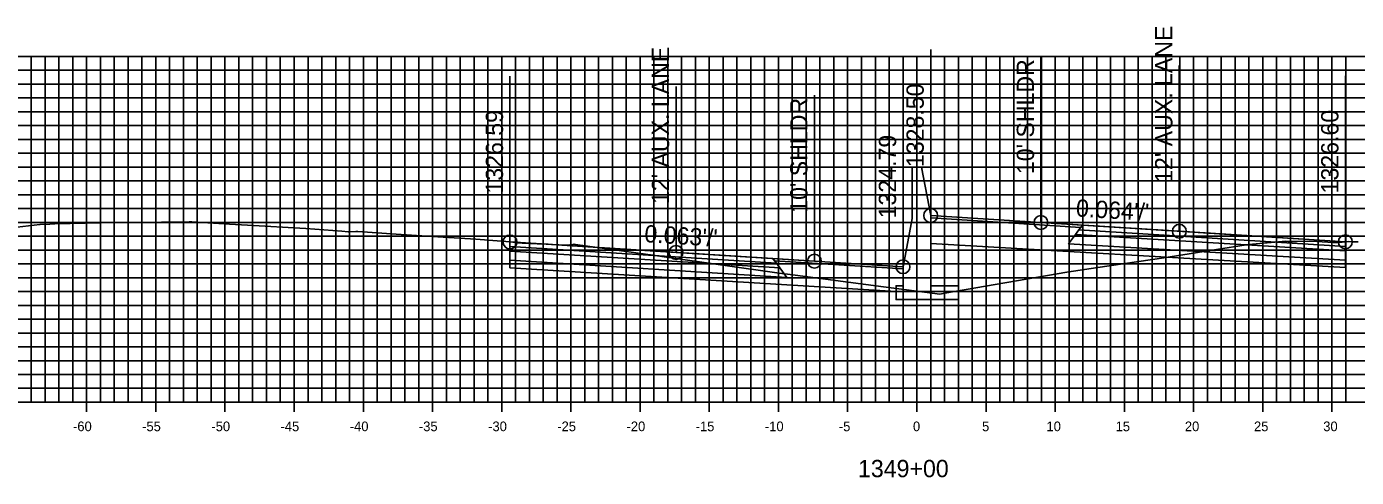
# Model space of a CAD drawing. Extents: x 674939 to 678919, y 750652 to 765176.
# Drawn here: x 678674.2 to 678770.3, y 753347.1 to 753379.7 of the extents above; entities that cross this region are included whole.
import ezdxf

# ---------------------------------------------------------------- set-up
doc = ezdxf.new("R2010")
doc.units = 0
for name, color, linetype in [('R_Alt Surface', 7, 'Continuous'), ('R_Axis', 7, 'Continuous'), ('R_Axis Annot', 7, 'Continuous'), ('R_Exist Surface', 7, 'Continuous'), ('R_Fin Surface', 7, 'Continuous'), ('R_Grid', 7, 'Continuous'), ('R_No Plot', 7, 'Continuous'), ('R_Proposed Road', 7, 'Continuous'), ('R_Xsect Elev', 7, 'Continuous'), ('R_Xsect Slope', 7, 'Continuous')]:
    doc.layers.add(name, color=color, linetype=linetype)

msp = doc.modelspace()

# ---------------------------------------------------------------- linework, layer by layer
at = {"layer": 'R_Alt Surface'}
for points in [[(678769.501, 753363.817), (678769.501, 753363.487), (678750.001, 753364.674), (678750.251, 753365.014)], [(678709.128, 753363.806), (678709.128, 753363.476), (678728.628, 753362.258), (678728.378, 753362.598)], [(678769.501, 753363.487), (678769.501, 753362.827), (678749.501, 753363.994), (678750.001, 753364.674)], [(678709.128, 753363.476), (678709.128, 753362.816), (678729.128, 753361.578), (678728.628, 753362.258)]]:
    msp.add_lwpolyline(points, close=True, dxfattribs=at)
for points in [[(678749.501, 753363.454), (678739.533, 753364.036)], [(678709.128, 753362.816), (678709.128, 753362.276), (678729.128, 753361.038)], [(678769.501, 753362.827), (678769.502, 753362.287), (678749.501, 753363.454)], [(678729.128, 753361.038), (678737.033, 753360.548)]]:
    msp.add_lwpolyline(points, dxfattribs=at)
at = {"layer": 'R_Axis'}
for p, q in [((678678.533, 753351.851), (678678.533, 753353.251)), ((678683.533, 753351.851), (678683.533, 753353.251)), ((678688.533, 753351.851), (678688.533, 753353.251)), ((678693.533, 753351.851), (678693.533, 753353.251)), ((678698.533, 753351.851), (678698.533, 753353.251)), ((678703.533, 753351.851), (678703.533, 753353.251)), ((678708.533, 753351.851), (678708.533, 753353.251)), ((678713.533, 753351.851), (678713.533, 753353.251)), ((678718.533, 753351.851), (678718.533, 753353.251)), ((678723.533, 753351.851), (678723.533, 753353.251)), ((678728.533, 753351.851), (678728.533, 753353.251)), ((678733.533, 753351.851), (678733.533, 753353.251)), ((678738.533, 753351.851), (678738.533, 753353.251)), ((678743.533, 753351.851), (678743.533, 753353.251)), ((678748.533, 753351.851), (678748.533, 753353.251)), ((678753.533, 753351.851), (678753.533, 753353.251)), ((678758.533, 753351.851), (678758.533, 753353.251)), ((678763.533, 753351.851), (678763.533, 753353.251)), ((678768.533, 753351.851), (678768.533, 753353.251)), ((678638.533, 753352.551), (678838.533, 753352.551))]:
    msp.add_line(p, q, dxfattribs=at)
at = {"layer": 'R_Exist Surface'}
msp.add_lwpolyline([(678671.841, 753365.006), (678675.148, 753365.391), (678675.167, 753365.389), (678675.877, 753365.426), (678676.23, 753365.447), (678679.534, 753365.526), (678681.075, 753365.554), (678683.938, 753365.568), (678684.33, 753365.571), (678685.087, 753365.558), (678685.379, 753365.558), (678685.939, 753365.585), (678686.066, 753365.592), (678686.112, 753365.594), (678686.131, 753365.595), (678688.864, 753365.426), (678690.593, 753365.337), (678693.942, 753365.132), (678694.368, 753365.1), (678696.969, 753364.912), (678697.438, 753364.874), (678697.532, 753364.867), (678697.992, 753364.886), (678698.132, 753364.892), (678700.9, 753364.702), (678703.11, 753364.561), (678706.65, 753364.344), (678708.508, 753364.202), (678708.841, 753364.171), (678709.128, 753364.136), (678709.155, 753364.134), (678709.643, 753364.076), (678710.002, 753364.052), (678711.089, 753363.996), (678711.267, 753363.991), (678711.889, 753363.983), (678712.2, 753363.964), (678713.134, 753363.896), (678713.222, 753363.904), (678713.69, 753363.956), (678713.734, 753363.966), (678713.812, 753363.951), (678713.856, 753363.946), (678719.456, 753363.183), (678720.613, 753363.019), (678728.592, 753361.884), (678729.379, 753361.773), (678736.12, 753360.887), (678740.182, 753360.356), (678740.567, 753360.423), (678749.361, 753361.944), (678751.612, 753362.278), (678756.391, 753362.999), (678760.19, 753363.587), (678762.322, 753363.92), (678762.799, 753363.969), (678765.199, 753364.197), (678765.336, 753364.179), (678765.556, 753364.162), (678765.969, 753364.17), (678766.756, 753364.193), (678767.445, 753364.165), (678768.625, 753364.1), (678769.019, 753364.109), (678769.275, 753364.116), (678769.501, 753364.147), (678769.538, 753364.152), (678769.762, 753364.158), (678770.025, 753364.143), (678770.156, 753364.157), (678770.418, 753364.14)], dxfattribs=at)
at = {"layer": 'R_Fin Surface'}
for points in [[(678769.501, 753364.147), (678757.501, 753364.91), (678747.501, 753365.545), (678739.533, 753366.051)], [(678737.533, 753362.344), (678731.128, 753362.748), (678721.128, 753363.379), (678709.128, 753364.136)]]:
    msp.add_lwpolyline(points, dxfattribs=at)
for points in [[(678750.383, 753365.194), (678739.533, 753365.891), (678739.533, 753366.051), (678750.501, 753365.354)], [(678769.501, 753364.147), (678769.501, 753363.817), (678750.251, 753365.014), (678750.501, 753365.354)], [(678709.128, 753364.136), (678709.128, 753363.806), (678728.378, 753362.598), (678728.128, 753362.938)], [(678728.245, 753362.777), (678737.533, 753362.184), (678737.533, 753362.344), (678728.128, 753362.938)]]:
    msp.add_lwpolyline(points, close=True, dxfattribs=at)
at = {"layer": 'R_Grid'}
for p, q in [((678638.533, 753377.551), (678838.533, 753377.551)), ((678674.533, 753352.551), (678674.533, 753377.551)), ((678675.533, 753352.551), (678675.533, 753377.551)), ((678676.533, 753352.551), (678676.533, 753377.551)), ((678677.533, 753352.551), (678677.533, 753377.551)), ((678678.533, 753352.551), (678678.533, 753377.551)), ((678679.533, 753352.551), (678679.533, 753377.551)), ((678680.533, 753352.551), (678680.533, 753377.551)), ((678681.533, 753352.551), (678681.533, 753377.551)), ((678682.533, 753352.551), (678682.533, 753377.551)), ((678683.533, 753352.551), (678683.533, 753377.551)), ((678684.533, 753352.551), (678684.533, 753377.551)), ((678685.533, 753352.551), (678685.533, 753377.551)), ((678686.533, 753352.551), (678686.533, 753377.551)), ((678687.533, 753352.551), (678687.533, 753377.551)), ((678688.533, 753352.551), (678688.533, 753377.551)), ((678689.533, 753352.551), (678689.533, 753377.551)), ((678690.533, 753352.551), (678690.533, 753377.551)), ((678691.533, 753352.551), (678691.533, 753377.551)), ((678692.533, 753352.551), (678692.533, 753377.551)), ((678693.533, 753352.551), (678693.533, 753377.551)), ((678694.533, 753352.551), (678694.533, 753377.551)), ((678695.533, 753352.551), (678695.533, 753377.551)), ((678696.533, 753352.551), (678696.533, 753377.551)), ((678697.533, 753352.551), (678697.533, 753377.551)), ((678698.533, 753352.551), (678698.533, 753377.551)), ((678699.533, 753352.551), (678699.533, 753377.551)), ((678700.533, 753352.551), (678700.533, 753377.551)), ((678701.533, 753352.551), (678701.533, 753377.551)), ((678702.533, 753352.551), (678702.533, 753377.551)), ((678703.533, 753352.551), (678703.533, 753377.551)), ((678704.533, 753352.551), (678704.533, 753377.551)), ((678705.533, 753352.551), (678705.533, 753377.551)), ((678706.533, 753352.551), (678706.533, 753377.551)), ((678707.533, 753352.551), (678707.533, 753377.551)), ((678708.533, 753352.551), (678708.533, 753377.551)), ((678709.533, 753352.551), (678709.533, 753377.551)), ((678710.533, 753352.551), (678710.533, 753377.551)), ((678711.533, 753352.551), (678711.533, 753377.551)), ((678712.533, 753352.551), (678712.533, 753377.551)), ((678713.533, 753352.551), (678713.533, 753377.551)), ((678714.533, 753352.551), (678714.533, 753377.551)), ((678715.533, 753352.551), (678715.533, 753377.551)), ((678716.533, 753352.551), (678716.533, 753377.551)), ((678717.533, 753352.551), (678717.533, 753377.551)), ((678718.533, 753352.551), (678718.533, 753377.551)), ((678719.533, 753352.551), (678719.533, 753377.551)), ((678720.533, 753352.551), (678720.533, 753377.551)), ((678721.533, 753352.551), (678721.533, 753377.551)), ((678722.533, 753352.551), (678722.533, 753377.551)), ((678723.533, 753352.551), (678723.533, 753377.551)), ((678724.533, 753352.551), (678724.533, 753377.551)), ((678725.533, 753352.551), (678725.533, 753377.551)), ((678726.533, 753352.551), (678726.533, 753377.551)), ((678727.533, 753352.551), (678727.533, 753377.551)), ((678728.533, 753352.551), (678728.533, 753377.551)), ((678729.533, 753352.551), (678729.533, 753377.551)), ((678730.533, 753352.551), (678730.533, 753377.551)), ((678731.533, 753352.551), (678731.533, 753377.551)), ((678732.533, 753352.551), (678732.533, 753377.551)), ((678733.533, 753352.551), (678733.533, 753377.551)), ((678734.533, 753352.551), (678734.533, 753377.551)), ((678735.533, 753352.551), (678735.533, 753377.551)), ((678736.533, 753352.551), (678736.533, 753377.551)), ((678737.533, 753352.551), (678737.533, 753377.551)), ((678738.533, 753352.551), (678738.533, 753377.551)), ((678739.533, 753352.551), (678739.533, 753377.551)), ((678740.533, 753352.551), (678740.533, 753377.551)), ((678741.533, 753352.551), (678741.533, 753377.551)), ((678742.533, 753352.551), (678742.533, 753377.551)), ((678743.533, 753352.551), (678743.533, 753377.551)), ((678744.533, 753352.551), (678744.533, 753377.551)), ((678745.533, 753352.551), (678745.533, 753377.551)), ((678746.533, 753352.551), (678746.533, 753377.551)), ((678747.533, 753352.551), (678747.533, 753377.551)), ((678748.533, 753352.551), (678748.533, 753377.551)), ((678749.533, 753352.551), (678749.533, 753377.551)), ((678750.533, 753352.551), (678750.533, 753377.551)), ((678751.533, 753352.551), (678751.533, 753377.551)), ((678752.533, 753352.551), (678752.533, 753377.551)), ((678753.533, 753352.551), (678753.533, 753377.551)), ((678754.533, 753352.551), (678754.533, 753377.551)), ((678755.533, 753352.551), (678755.533, 753377.551)), ((678756.533, 753352.551), (678756.533, 753377.551)), ((678757.533, 753352.551), (678757.533, 753377.551)), ((678758.533, 753352.551), (678758.533, 753377.551)), ((678759.533, 753352.551), (678759.533, 753377.551)), ((678760.533, 753352.551), (678760.533, 753377.551)), ((678761.533, 753352.551), (678761.533, 753377.551)), ((678762.533, 753352.551), (678762.533, 753377.551)), ((678763.533, 753352.551), (678763.533, 753377.551)), ((678764.533, 753352.551), (678764.533, 753377.551)), ((678765.533, 753352.551), (678765.533, 753377.551)), ((678766.533, 753352.551), (678766.533, 753377.551)), ((678767.533, 753352.551), (678767.533, 753377.551)), ((678768.533, 753352.551), (678768.533, 753377.551)), ((678769.533, 753352.551), (678769.533, 753377.551)), ((678638.533, 753376.551), (678838.533, 753376.551)), ((678638.533, 753375.551), (678838.533, 753375.551)), ((678638.533, 753374.551), (678838.533, 753374.551)), ((678638.533, 753373.551), (678838.533, 753373.551)), ((678638.533, 753372.551), (678838.533, 753372.551)), ((678638.533, 753371.551), (678838.533, 753371.551)), ((678638.533, 753370.551), (678838.533, 753370.551)), ((678638.533, 753369.551), (678838.533, 753369.551)), ((678638.533, 753368.551), (678838.533, 753368.551)), ((678638.533, 753367.551), (678838.533, 753367.551)), ((678638.533, 753366.551), (678838.533, 753366.551)), ((678638.533, 753365.551), (678838.533, 753365.551)), ((678638.533, 753364.551), (678838.533, 753364.551)), ((678638.533, 753363.551), (678838.533, 753363.551)), ((678638.533, 753362.551), (678838.533, 753362.551)), ((678638.533, 753361.551), (678838.533, 753361.551)), ((678638.533, 753360.551), (678838.533, 753360.551)), ((678638.533, 753359.551), (678838.533, 753359.551)), ((678638.533, 753358.551), (678838.533, 753358.551)), ((678638.533, 753357.551), (678838.533, 753357.551)), ((678638.533, 753356.551), (678838.533, 753356.551)), ((678638.533, 753355.551), (678838.533, 753355.551)), ((678638.533, 753354.551), (678838.533, 753354.551)), ((678638.533, 753353.551), (678838.533, 753353.551)), ((678638.533, 753352.551), (678838.533, 753352.551))]:
    msp.add_line(p, q, dxfattribs=at)
at = {"layer": 'R_No Plot'}
for centre in [(678739.533, 753366.051), (678747.501, 753365.545), (678757.501, 753364.91), (678709.128, 753364.136), (678721.128, 753363.379), (678769.501, 753364.147), (678731.128, 753362.748), (678737.533, 753362.344)]:
    msp.add_circle(centre, 0.5, dxfattribs=at)
at = {"layer": 'R_Proposed Road'}
for points in [[(678738.203, 753369.551), (678738.203, 753365.844)], [(678738.203, 753369.551), (678738.863, 753369.551)], [(678738.863, 753369.551), (678739.533, 753366.051)], [(678738.863, 753369.551), (678738.863, 753369.551)], [(678737.533, 753362.344), (678737.533, 753360.969), (678737.033, 753360.969), (678737.033, 753359.969), (678741.533, 753359.969), (678741.533, 753360.969), (678739.533, 753360.969), (678739.533, 753366.051)], [(678738.203, 753365.844), (678737.533, 753362.344)]]:
    msp.add_lwpolyline(points, dxfattribs=at)
at = {"layer": 'R_Xsect Elev'}
for p, q in [((678739.533, 753366.051), (678739.533, 753378.051)), ((678747.501, 753365.545), (678747.501, 753377.545)), ((678757.501, 753364.91), (678757.501, 753376.91)), ((678709.128, 753364.136), (678709.128, 753376.136)), ((678721.128, 753363.379), (678721.128, 753375.379)), ((678769.501, 753364.147), (678769.501, 753376.147)), ((678731.128, 753362.748), (678731.128, 753374.748)), ((678737.533, 753362.344), (678737.533, 753374.344))]:
    msp.add_line(p, q, dxfattribs=at)

# ---------------------------------------------------------------- texts
at = {"layer": 'R_Axis Annot'}
for s, height, p in [('-60', 0.7, (678677.552, 753350.451)), ('-55', 0.7, (678682.546, 753350.451)), ('-50', 0.7, (678687.552, 753350.451)), ('-45', 0.7, (678692.546, 753350.451)), ('-40', 0.7, (678697.552, 753350.451)), ('-35', 0.7, (678702.546, 753350.451)), ('-30', 0.7, (678707.552, 753350.451)), ('-25', 0.7, (678712.546, 753350.451)), ('-20', 0.7, (678717.552, 753350.451)), ('-15', 0.7, (678722.546, 753350.451)), ('-10', 0.7, (678727.552, 753350.451)), ('-5', 0.7, (678732.896, 753350.451)), ('0', 0.7, (678738.252, 753350.451)), ('5', 0.7, (678743.246, 753350.451)), ('10', 0.7, (678747.902, 753350.451)), ('15', 0.7, (678752.896, 753350.451)), ('20', 0.7, (678757.902, 753350.451)), ('25', 0.7, (678762.896, 753350.451)), ('30', 0.7, (678767.902, 753350.451)), ('1349+00', 1.25, (678734.281, 753347.126))]:
    msp.add_text(s, height=height, dxfattribs=at).set_placement(p)
at = {"layer": 'R_Xsect Elev'}
for s, p in [("12' AUX. LANE", (678757.001, 753368.41)), ("12' AUX. LANE", (678720.628, 753366.879)), ("10' SHLDR", (678747.001, 753369.045)), ('1328.50', (678739.033, 753369.551)), ("10' SHLDR", (678730.628, 753366.248)), ('1326.59', (678708.628, 753367.636)), ('1326.60', (678769.001, 753367.647)), ('1324.79', (678737.033, 753365.844))]:
    msp.add_text(s, height=1.25, rotation=90, dxfattribs=at).set_placement(p)
at = {"layer": 'R_Xsect Slope'}
for s, rotation, p in [("0.064'/'", 356.36597, (678750.001, 753365.987)), ("0.063'/'", 356.38951, (678718.814, 753364.126))]:
    msp.add_text(s, height=1.25, rotation=rotation, dxfattribs=at).set_placement(p)

doc.saveas('drawing.dxf')
